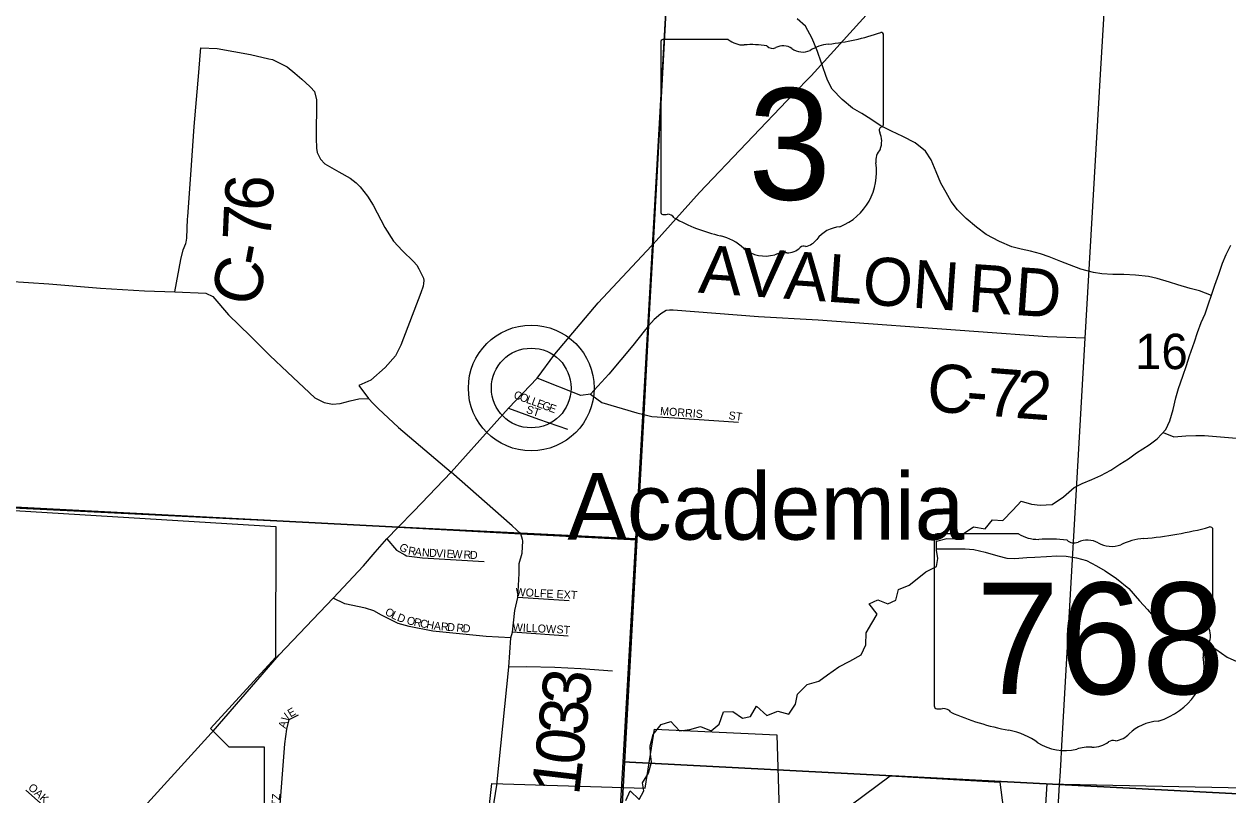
# Model space of a CAD drawing. Extents: x 1759416 to 2214760, y 252598 to 1116833.
# Drawn here: x 1974151 to 1981672, y 876596 to 881412 of the extents above; entities that cross this region are included whole.
import ezdxf

# ---------------------------------------------------------------- set-up
doc = ezdxf.new("R2010")
doc.units = 0
for name, color, linetype in [('GM_X_City_Street', 7, 'Continuous'), ('GM_X_City_Street_Text', 7, 'Continuous'), ('GM_X_Corporation', 7, 'Continuous'), ('GM_X_County_Road', 7, 'Continuous'), ('GM_X_County_Road_Text', 7, 'Continuous'), ('GM_X_Minor_River', 7, 'Continuous'), ('GM_X_Section', 7, 'Continuous'), ('GM_X_Section_Text', 7, 'Continuous'), ('GM_X_State_Location', 7, 'Continuous'), ('GM_X_State_Route', 7, 'Continuous'), ('GM_X_State_Shield', 7, 'Continuous'), ('GM_X_Township', 7, 'Continuous'), ('GM_X_Township_Road', 7, 'Continuous'), ('GM_X_Township_Road_Text', 7, 'Continuous'), ('GM_X_Township_Subdivision', 7, 'Continuous'), ('GM_X_Township_Subdivision_Text', 7, 'Continuous'), ('GM_X_Unincorporated', 7, 'Continuous'), ('GM_X_Unincorporated_Location', 7, 'Continuous'), ('GM_X_Unincorporated_Text', 7, 'Continuous')]:
    doc.layers.add(name, color=color, linetype=linetype)

msp = doc.modelspace()

# ---------------------------------------------------------------- linework, layer by layer
at = {"layer": 'GM_X_City_Street'}
msp.add_lwpolyline([(1974162.9, 876626.2), (1974615.4, 876222.9)], dxfattribs=at)
at = {"layer": 'GM_X_Corporation'}
for points in [[(1972321.5, 878480.2), (1975723.8, 878273.6), (1975721, 877454.4), (1975315.8, 877010.8), (1975429.6, 876896.9), (1975651.3, 876896.9), (1975651.3, 876536.9)], [(1977043.8, 876403), (1977074.3, 876666.7), (1978030.5, 876638.6), (1978089.4, 877007.3), (1978854.6, 876972.1), (1978885.4, 875948.8)], [(1979083.9, 876359), (1979561.9, 876714.9), (1980247, 876675.1), (1980282.3, 876401.8)], [(1980489.9, 875846.4), (1980542.5, 876665.8), (1983318.6, 876609.6)]]:
    msp.add_lwpolyline(points, dxfattribs=at)
at = {"layer": 'GM_X_County_Road'}
for points in [[(1975252.2, 881215.2), (1975256.3, 881262.9), (1975357.5, 881258.5), (1975566.5, 881221.1), (1975680.9, 881195.2)], [(1975173.4, 880207.6), (1975196.9, 880530.1), (1975214.5, 880772.1), (1975243.1, 881108.8), (1975252.2, 881215.2)], [(1975680.9, 881195.2), (1975702.9, 881190.3), (1975795.3, 881144.1), (1975843.6, 881106), (1975886.8, 881067.1), (1975936.1, 881021.2), (1975940.5, 881016.6)], [(1975940.5, 881016.6), (1975964.7, 880990.9), (1975978.8, 880939), (1975975.5, 880699.2), (1975978.8, 880636.3), (1975983.3, 880609.7), (1976003.1, 880568.8), (1976029.6, 880537.9), (1976118, 880489.4), (1976187.9, 880449.5), (1976226.9, 880419.5), (1976250.5, 880395.9), (1976296.9, 880336.8), (1976331.2, 880280.5), (1976405.7, 880140.7), (1976460.2, 880056.3), (1976514.7, 879994.5), (1976584.6, 879929.1), (1976604.4, 879905.3), (1976617.6, 879881.9), (1976633.6, 879849.6), (1976645.8, 879823.6), (1976648.2, 879810.4), (1976647, 879790.6), (1976644, 879774.4), (1976630.2, 879733.6), (1976504.7, 879405.6), (1976471.9, 879340), (1976407.8, 879266.9), (1976316.9, 879187.9), (1976241.6, 879153), (1976302.4, 879073.5)], [(1975163.4, 880048.6), (1975168.7, 880074.2), (1975172.6, 880195.6), (1975173.4, 880207.6)], [(1975092.6, 879738.2), (1975130.3, 879941.9), (1975145.7, 880001.9), (1975161.8, 880041.1), (1975163.4, 880048.6)], [(1972895.4, 879881.4), (1972905.8, 879880.8), (1974306, 879789.4), (1974629.6, 879761.4), (1974902.8, 879745.9), (1975092.6, 879738.2), (1975286.7, 879730.9), (1975330, 879709.6), (1975428.1, 879595.6), (1975563.4, 879464.9), (1975685.9, 879341.9), (1975797.7, 879237.9), (1975967.9, 879076.5), (1976026.8, 879047), (1976078.8, 879037.2), (1976125.8, 879042.1), (1976187.6, 879057.9), (1976242.6, 879069.6), (1976302.4, 879073.5), (1976331.8, 879041.2), (1976363.6, 879009.8), (1976490.4, 878891.8), (1976819.4, 878611.4)], [(1978183.9, 879623.5), (1978162.3, 879621.9), (1978129.1, 879601.9), (1978087.4, 879565.2), (1978052.6, 879525.8), (1978024.2, 879493.6), (1977953.7, 879403.9), (1977805.4, 879225.4), (1977690.3, 879098.8), (1977630, 879090.6), (1977357.6, 879200.2)], [(1980780.1, 879450), (1980545.7, 879457.1), (1980084.4, 879491.2), (1979111.3, 879561.9), (1978738.4, 879581.9), (1978207.3, 879625.2), (1978183.9, 879623.5)]]:
    msp.add_lwpolyline(points, dxfattribs=at)
at = {"layer": 'GM_X_Minor_River'}
for points in [[(1981568.5, 879716.7), (1981494.2, 879746), (1981436.3, 879760.4), (1981358.3, 879782.9), (1981306.4, 879799.3), (1981230.5, 879821.8), (1981176.5, 879834.2), (1981094.5, 879842.7), (1981022.4, 879847.2), (1980952.4, 879847.6), (1980884.3, 879852.1), (1980832.3, 879860.4), (1980752.4, 879881), (1980682.5, 879907.5), (1980628.6, 879927.8), (1980554.7, 879958.3), (1980500.8, 879976.7), (1980438.8, 879993.2), (1980380.8, 880005.5), (1980322.9, 880019.9), (1980245, 880052.5), (1980161.2, 880097.1), (1980101.4, 880143.5), (1980035.7, 880198), (1979982, 880250.5), (1979942.3, 880302.8), (1979912.6, 880359.1), (1979879, 880417.4), (1979849.4, 880487.7), (1979817.8, 880564), (1979782.1, 880618.3), (1979718.4, 880668.8), (1979640.6, 880709.4), (1979570.7, 880741.9), (1979498.9, 880778.4), (1979441.1, 880816.8), (1979385.2, 880853.2), (1979327.4, 880885.7), (1979261.7, 880940.2), (1979200, 881004.7), (1979170.4, 881060.9), (1979131, 881173.4), (1979107.4, 881239.6), (1979073.9, 881322), (1979032.4, 881398.4), (1978980.6, 881444.8)], [(1979967, 878195.3), (1980017.2, 878227), (1980081.6, 878270.7), (1980155.6, 878258.2), (1980202, 878314), (1980266, 878309.6), (1980328.5, 878375.3), (1980380.9, 878431), (1980444.8, 878412.6), (1980498.8, 878406.2), (1980572.9, 878409.8), (1980645.3, 878457.4), (1980711.7, 878517.1), (1980761.9, 878540.8), (1980822.1, 878566.4), (1980878.4, 878592.1), (1980940.6, 878623.8), (1980996.9, 878661.5), (1981051.2, 878695.2), (1981101.5, 878732.9), (1981179.8, 878782.5), (1981230.1, 878820.2), (1981284.5, 878878), (1981308.9, 878933.9), (1981329.4, 879003.9), (1981345.9, 879075.9), (1981362.3, 879135.9), (1981390.8, 879211.8), (1981413.2, 879277.8), (1981431.6, 879339.8), (1981462.2, 879425.7), (1981482.6, 879485.7), (1981505, 879547.6), (1981529.4, 879601.6), (1981590.6, 879781.5), (1981615, 879849.4), (1981637.5, 879917.4), (1981661.8, 879971.3), (1981690.2, 880031.2)], [(1981268, 878860.4), (1981334.3, 878833.6), (1981408.4, 878839.1), (1981470.5, 878840.7), (1981526.5, 878840.4), (1981600.6, 878835.9), (1981650.6, 878831.6), (1981724.6, 878825.1)], [(1977910.7, 876561.8), (1977937.1, 876621.7), (1977994.8, 876567.3), (1978023.2, 876621.2), (1978015.5, 876671.3), (1978051.9, 876731.2), (1978070.4, 876801.2), (1978064.7, 876853.3), (1978063, 876903.4), (1978081.5, 876973.4), (1978131.9, 877035.2), (1978192.1, 877054.8), (1978245.8, 876996.4), (1978309.9, 877004), (1978376.1, 877023.6), (1978444, 876997.1), (1978494.3, 877036.8), (1978520.8, 877114.8), (1978578.8, 877116.4), (1978638.6, 877076), (1978688.7, 877085.7), (1978727.2, 877149.5), (1978790.9, 877091), (1978859.1, 877118.7), (1978929.1, 877100.2), (1978969.5, 877162), (1978983.9, 877226), (1979044.3, 877285.7), (1979116.6, 877307.3), (1979170.9, 877347), (1979241.2, 877396.7), (1979309.5, 877432.3), (1979379.8, 877471.9), (1979410.3, 877533.8), (1979412.7, 877607.9), (1979447.2, 877669.8), (1979481.5, 877725.7), (1979429.9, 877790.1), (1979484.1, 877813.8), (1979548, 877789.3), (1979598.2, 877813), (1979614.7, 877879), (1979680.9, 877906.7), (1979731.2, 877946.4), (1979785.5, 877990.1), (1979851.8, 878021.8), (1979860.1, 878073.8), (1979850.4, 878125.9), (1979850.8, 878182), (1979916.9, 878197.6), (1979967, 878195.3)], [(1979850.5, 878133.9), (1980030.6, 878132.8), (1980084.7, 878128.4), (1980154.6, 878112), (1980234.6, 878089.4), (1980290.5, 878075), (1980340.6, 878072.7), (1980414.7, 878078.2), (1980464.7, 878081.9), (1980538.8, 878085.5), (1980602.9, 878089.1), (1980661, 878086.7), (1980724.9, 878076.3), (1980788.9, 878059.8), (1980850.8, 878027.4), (1980904.6, 877995), (1980976.4, 877948.5), (1981052, 877885.9), (1981119.6, 877809.3), (1981169.3, 877754.9), (1981230.9, 877680.4), (1981286.7, 877632), (1981344.6, 877607.6), (1981418.5, 877585.1), (1981482.5, 877568.6), (1981540.3, 877544.2), (1981596.2, 877505.8), (1981667.9, 877457.3), (1981727.8, 877428.8)]]:
    msp.add_lwpolyline(points, dxfattribs=at)
at = {"layer": 'GM_X_Section'}
for points in [[(1972879, 883915.7), (1978280.9, 883551.6), (1978207.7, 882329.1), (1977972.6, 878195.7), (1972556.8, 878461.8)], [(1983639.6, 882103), (1983297.5, 876521), (1977893.7, 876803.2), (1977972.6, 878195.7), (1978207.7, 882329.1)], [(1983297.5, 876521), (1983041.3, 871071.1), (1980762.8, 871180), (1979768.8, 871227.4), (1977569.5, 871339.3), (1977893.7, 876803.2)]]:
    msp.add_lwpolyline(points, close=True, dxfattribs=at)
at = {"layer": 'GM_X_State_Route'}
for points in [[(1978958.9, 880975.2), (1979067.8, 881089.1), (1979632.9, 881713.9), (1979935.1, 882042.7), (1980136.4, 882242.8), (1980372.1, 882510.9), (1980725, 882953.3), (1980816.8, 883069.7), (1980997.6, 883323.6), (1981096.2, 883453.4)], [(1980875.7, 881096.9), (1980908.2, 881655.9), (1980911.8, 882000.7), (1980921.4, 882108.4), (1980933.1, 882300.1), (1980953.6, 882631.5)], [(1980632.5, 876866.4), (1980780.1, 879450), (1980875.7, 881096.9)], [(1976585.4, 878369.3), (1976819.4, 878611.4), (1977176.9, 879011.2), (1977357.6, 879200.2), (1977467.1, 879349.5), (1977738.7, 879669.9), (1978070, 880025.7), (1978080.8, 880037.7), (1978370.9, 880360), (1978958.9, 880975.2)], [(1976345.3, 878112.4), (1976418.2, 878196.4), (1976487.5, 878268), (1976585.4, 878369.3)], [(1975321.1, 876981.1), (1975333.3, 876994.4), (1975745.5, 877471.8), (1976082.4, 877825.5), (1976271.8, 878027.6), (1976345.3, 878112.4)], [(1973876.8, 875401.5), (1974098.5, 875650.9), (1974404.2, 875985.4), (1974615.4, 876222.9), (1974817.4, 876428.6), (1975321.1, 876981.1)], [(1980623.1, 876711.4), (1980629.7, 876817.2), (1980632.5, 876866.4)], [(1980604.8, 876401.4), (1980605.1, 876406.8), (1980619.9, 876660.4), (1980623.1, 876711.4)]]:
    msp.add_lwpolyline(points, dxfattribs=at)
at = {"layer": 'GM_X_State_Shield'}
for p, q in [((1979521.2, 880788.5), (1979521.2, 881341.2)), ((1978129, 881296.9), (1978129, 880240.2)), ((1978550.4, 881315), (1978142.7, 881315)), ((1979521, 880788.6), (1979521.2, 880788.5)), ((1981577.8, 877699.7), (1981577.8, 878252.4)), ((1979837.6, 878208.1), (1979837.6, 877151.4)), ((1980364.4, 878226.2), (1979854.8, 878226.2)), ((1981577.7, 877699.8), (1981577.8, 877699.7))]:
    msp.add_line(p, q, dxfattribs=at)
for centre, radius, start, end in [((1979025.2, 882755.6), 1476.4, 275.84447, 288.90645), ((1979505.7, 881343.5), 15.5, 351.86209, 97.738), ((1978144.9, 881299.1), 16.1, 98.1301, 188.1301), ((1978647.5, 881437.7), 156.4, 231.61951, 271.11188), ((1978699.4, 880721.8), 561.6, 80.48669, 94.98827), ((1978826.9, 881304.6), 45.1, 219.79206, 297.10237), ((1978893.1, 881182.5), 93.8, 54.46668, 119.14113), ((1979014.2, 881350), 112.9, 233.85621, 294.82819), ((1979213.6, 880992.3), 297, 97.34618, 120.76885), ((1979517.6, 880747.9), 24, 107.94398, 210.33697), ((1979365, 880678), 144, 340.03296, 23.64957), ((1979504.6, 880786.3), 16.6, 289.60381, 7.73413), ((1979576.7, 880557.2), 104.8, 136.8065, 186.92959), ((1979107.9, 880486.9), 369.3, 292.30889, 8.98584), ((1978145.1, 880237.9), 16.3, 171.95839, 258.30661), ((1978147.6, 880346), 124.2, 267.33899, 280.60386), ((1978173, 880179.3), 44.8, 29.74838, 93.27175), ((1978738.2, 881128.6), 1066.1, 240.41292, 257.1985), ((1979263.7, 879943.6), 202.2, 94.40312, 142.57675), ((1978420.4, 879765.5), 333.6, 47.18416, 75.83597), ((1979007.4, 880137.8), 119.3, 282.87319, 323.27711), ((1978781.2, 880174), 211.7, 230.70037, 286.29184), ((1978903.5, 879808.7), 173.9, 85.69512, 111.20995), ((1978918.9, 880094.9), 112.8, 268.77702, 315.54927), ((1979021, 879992.6), 31.8, 65.75173, 132.64842)]:
    msp.add_arc(centre, radius, start, end, dxfattribs=at)
for centre, major_axis, start_param, end_param in [((1980958, 879666.8), (1845.5, 0), 4.814394, 5.042369), ((1981558.5, 878254.7), (19.4, 0), 6.141152, 7.989035), ((1979857.6, 878210.3), (20.2, 0), 1.712693, 3.28349), ((1980485.8, 878348.9), (195.5, 0), 4.042523, 4.731795), ((1980550.6, 877633), (702, 0), 1.404758, 1.657858), ((1980710, 878215.8), (56.4, 0), 3.836095, 5.185415), ((1980792.8, 878093.7), (117.3, 0), 0.950623, 2.079405), ((1980944.2, 878261.2), (141.1, 0), 4.081561, 5.145723), ((1981193.3, 877903.5), (371.3, 0), 1.699011, 2.107814), ((1981573.4, 877659.1), (30, 0), 1.883978, 3.671073), ((1981382.6, 877589.2), (180, 0), 5.934695, 6.695948), ((1981557.2, 877697.6), (20.7, 0), 5.05454, 6.418171), ((1981647.2, 877468.4), (130.9, 0), 2.387724, 3.262537), ((1981061.3, 877398.1), (461.6, 0), 5.101752, 6.440018), ((1979857.8, 877149.1), (20.3, 0), 3.00124, 4.508301), ((1979860.8, 877257.2), (155.2, 0), 4.665946, 4.897461), ((1979892.6, 877090.5), (56, 0), 0.519207, 1.627899), ((1980599.2, 878039.8), (1332.7, 0), 4.195997, 4.488961), ((1981256, 876854.8), (252.8, 0), 1.647645, 2.488434), ((1980201.9, 876676.7), (417, 0), 0.823519, 1.323587), ((1980935.7, 877049), (149.1, 0), 4.937069, 5.64225), ((1980652.8, 877085.2), (264.6, 0), 4.026481, 4.996735), ((1980805.7, 876719.9), (217.4, 0), 1.495662, 1.94098), ((1980825.1, 877006.1), (141, 0), 4.691044, 5.507374), ((1980952.6, 876903.8), (39.7, 0), 1.147584, 2.315152)]:
    msp.add_ellipse(centre, major_axis=major_axis, ratio=0.8, start_param=start_param, end_param=end_param, dxfattribs=at)
at = {"layer": 'GM_X_Township'}
for points in [[(1978647.5, 890098.7), (1978275, 883589.5), (1978080.8, 880037.7), (1978052.6, 879525.8), (1978022.2, 878973.2), (1977979.1, 878190.1), (1977255.6, 878227.9), (1976487.6, 878268), (1971697.9, 878518.1), (1971368.2, 878535.3), (1969836.3, 878615.3), (1968980.9, 878660), (1965111.4, 878913), (1965060.6, 878925.7), (1964958.6, 878928.7), (1964932.8, 878929.4), (1956242.2, 879260.7)], [(1983790.8, 871051.3), (1980149.3, 871233.5), (1978564.3, 871312.8), (1977908.6, 871345.6), (1977869, 871356.9), (1977591.8, 871369.4), (1977599.9, 871542.6), (1977618.8, 871881.1), (1977637, 872221.2), (1977644.7, 872388.6), (1977697.3, 873223.6), (1977838.2, 875632.9), (1977979.1, 878190.1), (1978022.2, 878973.2), (1978052.6, 879525.8), (1978080.8, 880037.7), (1978275, 883589.5), (1978647.5, 890098.7)], [(1956242.2, 879260.7), (1964932.8, 878929.4), (1964958.6, 878928.7), (1965060.6, 878925.7), (1965111.4, 878913), (1968980.9, 878660), (1969836.3, 878615.3), (1971368.2, 878535.3), (1971697.9, 878518.1), (1976487.6, 878268), (1977255.6, 878227.9), (1977979.1, 878190.1), (1977838.2, 875632.9), (1977697.3, 873223.6), (1977644.7, 872388.6), (1977637, 872221.2), (1977618.8, 871881.1), (1977599.9, 871542.6), (1977591.8, 871369.4), (1977584.2, 871181.1), (1977562.4, 870644.2), (1977534.2, 869990.2), (1977495.1, 869420.8), (1977468.9, 869117.6)]]:
    msp.add_lwpolyline(points, dxfattribs=at)
at = {"layer": 'GM_X_Township_Road'}
for points in [[(1977265, 878192.4), (1977255.6, 878227.9), (1977201.3, 878276.2), (1976819.4, 878611.4)], [(1977048.5, 876304.4), (1977104.8, 876656.5), (1977179.5, 877394.8), (1977191.9, 877576.4), (1977203, 877612.2), (1977216.3, 877747.9), (1977235.4, 877829.8), (1977243.6, 877978.6), (1977245, 878041.4), (1977262.2, 878105.8), (1977267.4, 878183.1), (1977265, 878192.4)]]:
    msp.add_lwpolyline(points, dxfattribs=at)
at = {"layer": 'GM_X_Township_Subdivision'}
for points in [[(1977690.3, 879098.8), (1977761.5, 879048.1), (1977979.1, 878983.8), (1978022.2, 878973.2), (1978073.6, 878960.5), (1978107.1, 878958.2)], [(1977176.9, 879011.2), (1977365.8, 878942.7), (1977546.5, 878881.1)], [(1978107.1, 878958.2), (1978214.6, 878950.9), (1978614.9, 878924)], [(1976418.2, 878196.4), (1976478.9, 878124.4), (1976529.3, 878095.3), (1976539.9, 878088.6), (1976640.6, 878076.7), (1977026.6, 878053.7)], [(1977191.9, 877576.4), (1977038.7, 877586.3), (1976705.8, 877619.1), (1976557, 877648.9), (1976488.7, 877667.6), (1976383.4, 877718.1), (1976337.1, 877745.5), (1976284.5, 877761.7), (1976156.1, 877789.7), (1976082.4, 877825.5)], [(1977557.5, 877809.3), (1977235.4, 877829.8)], [(1977551.2, 877587.5), (1977203, 877612.2)], [(1977827.8, 877368.9), (1977630.2, 877382.5), (1977467.2, 877391.1), (1977289.4, 877396.1), (1977179.5, 877394.8)], [(1975739.6, 876373.9), (1975780.3, 876915.5), (1975793.1, 877007.5), (1975808.1, 877067.4), (1975865.9, 877095.3)]]:
    msp.add_lwpolyline(points, dxfattribs=at)
at = {"layer": 'GM_X_Unincorporated'}
for radius in [392.8, 249]:
    msp.add_circle((1977319.7, 879138), radius, dxfattribs=at)
at = {"layer": 'GM_X_Unincorporated_Location'}
msp.add_line((1977319.7, 879138), (1977319.7, 879138), dxfattribs=at)

# ---------------------------------------------------------------- texts
at = {"layer": 'GM_X_City_Street_Text'}
msp.add_text('OAK', height=50, rotation=317.73027, dxfattribs=at).set_placement((1974172.7, 876635.8))
at = {"layer": 'GM_X_County_Road_Text'}
for s, rotation, p in [('6', 85.66634, (1975699, 880236.2)), ('7', 87.52828, (1975691.2, 880054.2)), ('-', 79.35552, (1975663.1, 879886.7)), ('AVALON', 355.99461, (1978358.9, 879734.2)), ('C', 77.60538, (1975608.2, 879636.2)), ('RD', 356.05735, (1980042.5, 879615.1)), ('C', 355.46779, (1979783.6, 878995.6)), ('7', 355.52816, (1980152.3, 878966.4)), ('2', 355.78932, (1980338.1, 878951.9)), ('-', 355.48236, (1980029.3, 878976.1))]:
    msp.add_text(s, height=300, rotation=rotation, dxfattribs=at).set_placement(p)
at = {"layer": 'GM_X_Section_Text'}
msp.add_text('16', height=221, rotation=0.00001, dxfattribs=at).set_placement((1981092, 879256))
at = {"layer": 'GM_X_State_Location'}
for s, p in [('s', (1978809.4, 880698.3)), ('r', (1978809.4, 880698.3)), ('s', (1980688.2, 877609.5)), ('r', (1980688.2, 877609.5))]:
    msp.add_text(s, height=1, dxfattribs=at).set_placement(p)
for s, p in [('3', (1978658.8, 880625.5)), ('768', (1980335.2, 877536.7))]:
    msp.add_text(s, height=1, rotation=0.00001, dxfattribs=at).set_placement(p)
at = {"layer": 'GM_X_State_Shield'}
for s, p in [('3', (1978674.9, 880314.7)), ('768', (1980099.1, 877225.9))]:
    msp.add_text(s, height=696.1, dxfattribs=at).set_placement(p)
at = {"layer": 'GM_X_Township_Road_Text'}
for s, rotation, p in [('3', 84.14709, (1977679, 877143.4)), ('3', 84.08146, (1977659.9, 876959.2)), ('0', 83.82749, (1977639.9, 876774)), ('1', 83.26986, (1977617.8, 876587.3))]:
    msp.add_text(s, height=300, rotation=rotation, dxfattribs=at).set_placement(p)
at = {"layer": 'GM_X_Township_Subdivision_Text'}
for s, rotation, p in [('C', 339.65999, (1977205.5, 879076.1)), ('O', 339.66313, (1977242.6, 879062.3)), ('L', 339.62942, (1977283.9, 879047)), ('L', 339.65499, (1977316.9, 879034.8)), ('E', 339.65499, (1977349.9, 879022.5)), ('ST', 341.5738, (1977283.5, 878984.3)), ('G', 339.66313, (1977382.9, 879010.3)), ('E', 339.76689, (1977424.3, 878995)), ('MORRIS', 355.68071, (1978123.1, 878970.2)), ('ST', 352.40918, (1978550, 878943.8)), ('G', 325.33388, (1976489.1, 878132.9)), ('R', 351.16983, (1976548, 878098.8)), ('A', 353.09598, (1976588.9, 878092.5)), ('N', 356.06317, (1976635.4, 878086.9)), ('D', 357.15563, (1976680.4, 878083.8)), ('V', 357.16667, (1976724.3, 878081.7)), ('I', 357.15724, (1976768.2, 878079.5)), ('E', 357.15085, (1976790.2, 878078.4)), ('W', 357.17072, (1976825.4, 878076.7)), ('R', 357.17714, (1976895.7, 878073.2)), ('D', 357.17908, (1976935.3, 878071.2)), ('WOLFE EXT', 357.06311, (1977220.5, 877839.4)), ('O', 333.05377, (1976401.7, 877723.9)), ('L', 333.03173, (1976440.9, 877704)), ('D', 338.65208, (1976477.2, 877685.8)), ('O', 346.81404, (1976538.4, 877664.2)), ('R', 348.21289, (1976582.5, 877653.8)), ('C', 348.47808, (1976621.5, 877645.7)), ('H', 349.31828, (1976661.1, 877637.6)), ('A', 354.24781, (1976709, 877628.8)), ('R', 355.31759, (1976753.8, 877624.3)), ('D', 355.31803, (1976793.2, 877621.1)), ('R', 355.33062, (1976850.3, 877616.4)), ('D', 355.31803, (1976889.8, 877613.2)), ('WILLOW', 357.04062, (1977202.9, 877619.4)), ('ST', 356.42622, (1977475.8, 877606.2)), ('E', 30.20923, (1975815.9, 877079.4)), ('A', 73.05794, (1975784.9, 877008.1)), ('V', 56.70398, (1975796.1, 877046.8)), ('STUTZ', 86.01155, (1975736.6, 876387.5))]:
    msp.add_text(s, height=50, rotation=rotation, dxfattribs=at).set_placement(p)
at = {"layer": 'GM_X_Unincorporated_Text'}
msp.add_text('Academia', height=417, rotation=0.00001, dxfattribs=at).set_placement((1977545.6, 878190.6))

doc.saveas('drawing.dxf')
